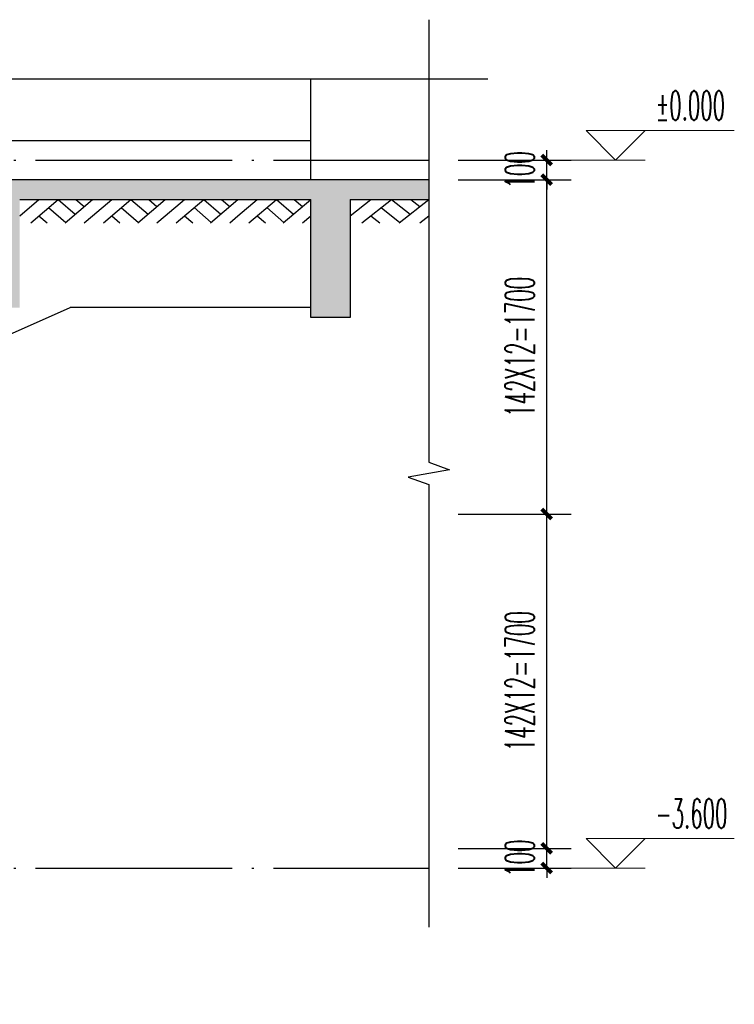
# Model space of a CAD drawing. Extents: x 1779708 to 7299578, y -1121471 to 88434.
# Tile 747 of 1056: x 6250355 to 6253988, y -965471 to -960465. Entities that reach past the tile are written whole.
import ezdxf

# ---------------------------------------------------------------- set-up
doc = ezdxf.new("R2010")
doc.units = 0
doc.header["$LTSCALE"] = 1000
doc.header["$MEASUREMENT"] = 0
doc.linetypes.add('DOTE', pattern=[2.42, 2, -0.2, 0.02, -0.2])
doc.layers.get('0').update_dxf_attribs({"linetype": 'CONTINUOUS'})
doc.layers.get('Defpoints').update_dxf_attribs({"linetype": 'CONTINUOUS'})
doc.layers.add('DIM_ELEV', color=3, linetype='CONTINUOUS', lineweight=13)
for name, color, linetype in [('DIM_SYMB', 3, 'CONTINUOUS'), ('DOTE', 1, 'DOTE'), ('PUB_DIM', 3, 'CONTINUOUS'), ('PUB_TEXT', 7, 'CONTINUOUS'), ('WALL', 255, 'CONTINUOUS'), ('可见线', 6, 'CONTINUOUS'), ('填充细线', 8, 'CONTINUOUS'), ('栏杆', 6, 'CONTINUOUS')]:
    doc.layers.add(name, color=color, linetype=linetype)
doc.styles.add('_TCH_DIM', font='SIMPLEX.shx', dxfattribs={"width": 0.7, "bigfont": 'GBCBIG.shx'})
doc.styles.add('_TCH_DIM_T3', font='SIMPLEX.shx', dxfattribs={"width": 0.494118, "bigfont": 'GBCBIG.shx'})
doc.dimstyles.new('_TCH_ARCH&&50', dxfattribs={"dimtxt": 148.75, "dimasz": 50, "dimexe": 125, "dimexo": 150, "dimgap": 63.125, "dimtad": 1, "dimdec": 0, "dimzin": 0, "dimdsep": 46, "dimtxsty": '_TCH_DIM_T3', "dimblk": 'ARCHTICK', "dimcen": 0.09, "dimdle": 75, "dimclrt": 7, "dimazin": 2, "dimtfac": 1, "dimtdec": 0, "dimtix": 1, "dimtmove": 2, "dimatfit": 3, "dimfxl": 250, "dimtolj": 1, "dimtzin": 0, "dimarcsym": 0})

# ---------------------------------------------------------------- blocks, each defined once
blk = doc.blocks.new('_ArchTick')
at = {"color": 0, "linetype": 'ByBlock', "const_width": 0.4}
blk.add_lwpolyline([(-0.5, -0.5), (0.5, 0.5)], dxfattribs=at)
blk = doc.blocks.new('*D2933')
at = {"layer": 'Defpoints', "color": 0, "transparency": 16777216}
for p in [(6252434.7, -961178.2), (6253034.7, -961178.2), (6252434.7, -961278.2)]:
    blk.add_point(p, dxfattribs=at)
at = {"layer": 'PUB_DIM', "color": 0, "lineweight": -2, "transparency": 16777216}
for p, q in [((6253034.7, -961178.2), (6253034.7, -961128.2)), ((6252584.7, -961178.2), (6253159.7, -961178.2)), ((6253034.7, -961278.2), (6253034.7, -961178.2)), ((6252584.7, -961278.2), (6253159.7, -961278.2)), ((6253034.7, -961278.2), (6253034.7, -961328.2))]:
    blk.add_line(p, q, dxfattribs=at)
at = {"layer": 'PUB_DIM', "color": 0, "lineweight": -2, "transparency": 16777216, "xscale": 50, "yscale": 50, "zscale": 50}
for p, rotation in [((6253034.7, -961178.2), 270), ((6253034.7, -961278.2), 90)]:
    blk.add_blockref('_ArchTick', p, dxfattribs=dict(at, rotation=rotation))
at = {"layer": 'PUB_DIM', "color": 7, "transparency": 16777216, "insert": (6252897.2, -961228.2), "char_height": 148.75, "attachment_point": 5, "rotation": 90, "style": '_TCH_DIM_T3'}
blk.add_mtext('\\A1;100', dxfattribs=at)
blk = doc.blocks.new('*D2934')
at = {"layer": 'Defpoints', "color": 0, "transparency": 16777216}
for p in [(6252434.7, -961278.2), (6253034.7, -961278.2), (6252434.7, -962978.2)]:
    blk.add_point(p, dxfattribs=at)
at = {"layer": 'PUB_DIM', "color": 0, "lineweight": -2, "transparency": 16777216}
for p, q in [((6253034.7, -963053.2), (6253034.7, -961203.2)), ((6252584.7, -961278.2), (6253159.7, -961278.2)), ((6252584.7, -962978.2), (6253159.7, -962978.2))]:
    blk.add_line(p, q, dxfattribs=at)
at = {"layer": 'PUB_DIM', "color": 0, "lineweight": -2, "transparency": 16777216, "xscale": 50, "yscale": 50, "zscale": 50}
for p, rotation in [((6253034.7, -961278.2), 90), ((6253034.7, -962978.2), 270)]:
    blk.add_blockref('_ArchTick', p, dxfattribs=dict(at, rotation=rotation))
at = {"layer": 'PUB_DIM', "color": 7, "transparency": 16777216, "insert": (6252897.2, -962128.2), "char_height": 148.75, "attachment_point": 5, "rotation": 90, "style": '_TCH_DIM_T3'}
blk.add_mtext('\\A1;142X12=1700', dxfattribs=at)
blk = doc.blocks.new('*D2935')
at = {"layer": 'Defpoints', "color": 0, "transparency": 16777216}
for p in [(6252434.7, -962978.2), (6253034.7, -962978.2), (6252434.7, -964678.2)]:
    blk.add_point(p, dxfattribs=at)
at = {"layer": 'PUB_DIM', "color": 0, "lineweight": -2, "transparency": 16777216}
for p, q in [((6253034.7, -964753.2), (6253034.7, -962903.2)), ((6252584.7, -962978.2), (6253159.7, -962978.2)), ((6252584.7, -964678.2), (6253159.7, -964678.2))]:
    blk.add_line(p, q, dxfattribs=at)
at = {"layer": 'PUB_DIM', "color": 0, "lineweight": -2, "transparency": 16777216, "xscale": 50, "yscale": 50, "zscale": 50}
for p, rotation in [((6253034.7, -962978.2), 90), ((6253034.7, -964678.2), 270)]:
    blk.add_blockref('_ArchTick', p, dxfattribs=dict(at, rotation=rotation))
at = {"layer": 'PUB_DIM', "color": 7, "transparency": 16777216, "insert": (6252897.2, -963828.2), "char_height": 148.75, "attachment_point": 5, "rotation": 90, "style": '_TCH_DIM_T3'}
blk.add_mtext('\\A1;142X12=1700', dxfattribs=at)
blk = doc.blocks.new('*D2936')
at = {"layer": 'Defpoints', "color": 0, "transparency": 16777216}
for p in [(6252434.7, -964678.2), (6253034.7, -964678.2), (6252434.7, -964778.2)]:
    blk.add_point(p, dxfattribs=at)
at = {"layer": 'PUB_DIM', "color": 0, "lineweight": -2, "transparency": 16777216}
for p, q in [((6253034.7, -964678.2), (6253034.7, -964628.2)), ((6252584.7, -964678.2), (6253159.7, -964678.2)), ((6253034.7, -964778.2), (6253034.7, -964678.2)), ((6252584.7, -964778.2), (6253159.7, -964778.2)), ((6253034.7, -964778.2), (6253034.7, -964828.2))]:
    blk.add_line(p, q, dxfattribs=at)
at = {"layer": 'PUB_DIM', "color": 0, "lineweight": -2, "transparency": 16777216, "xscale": 50, "yscale": 50, "zscale": 50}
for p, rotation in [((6253034.7, -964678.2), 270), ((6253034.7, -964778.2), 90)]:
    blk.add_blockref('_ArchTick', p, dxfattribs=dict(at, rotation=rotation))
at = {"layer": 'PUB_DIM', "color": 7, "transparency": 16777216, "insert": (6252897.2, -964728.2), "char_height": 148.75, "attachment_point": 5, "rotation": 90, "style": '_TCH_DIM_T3'}
blk.add_mtext('\\A1;100', dxfattribs=at)
blk = doc.blocks.new('$LinePat$素土夯实')
at = {"color": 0}
for p, q in [((0, -210), (210, 0)), ((120, -300), (420, 0)), ((420, 0), (607.5, -187.5)), ((495, -300), (795, 0)), ((615, 0), (705, -90)), ((315, -105), (502.5, -292.5)), ((210, -210), (300, -300)), ((705, -300), (795, -210))]:
    blk.add_line(p, q, dxfattribs=at)

msp = doc.modelspace()

# ---------------------------------------------------------------- hatches: boundary and pattern name
at = {"layer": '填充细线'}
h = msp.add_hatch(dxfattribs=at)
h.set_pattern_fill('钢筋混凝土', color=256, scale=50, style=0)
h.set_pattern_definition([(45, (-218.99, -666.91), (-88.3883476, 88.3883476), []), (50, (-219, -666.91), (358.630091, -31.376067), [37.5, -412.5]), (355, (-219, -666.9), (-69.375667, 376.096067), [30, -330]), (100.4514, (-189.1, -669.53), (289.25469, 344.719771), [31.870095, -350.571056]), (46.1842, (-219, -566.9), (533.620524, -82.759507), [56.25, -618.75]), (96.6356, (-174.5, -573.8), (467.331353, 487.058935), [47.805144, -525.8565]), (351.1842, (-219, -566.9), (467.330973, 487.0593), [45, -495]), (21, (-169, -591.91), (298.453526, -201.309445), [37.5, -412.5]), (326, (-169, -591.9), (121.657666, 362.575023), [30, -330]), (71.4514, (-144.1, -608.7), (420.111314, 161.265248), [31.870095, -350.571056]), (37.5, (-218.99, -666.91), (6.0799277, 166.446927), [0, -326, 0, -335, 0, -331.25]), (7.5, (-218.99, -666.91), (131.5347687, 197.205856), [0, -191, 0, -318.5, 0, -126.25]), (327.5, (-330.49, -666.91), (266.911218, -11.277436), [0, -125, 0, -390, 0, -517.5]), (317.5, (-380.49, -666.91), (291.593085, 50.052491), [0, -162.5, 0, -259, 0, -367.5])])
h.paths.add_polyline_path([(6246634.7, -963109.4), (6250154.7, -961551.1), (6250154.7, -961928.2), (6250354.7, -961928.2), (6250354.7, -961378.2), (6251834.7, -961378.2), (6251834.7, -961978.2), (6252034.7, -961978.2), (6252034.7, -961378.2), (6252434.7, -961378.2), (6252434.7, -961278.2), (6250154.7, -961278.2), (6250154.7, -961419.9), (6249834.7, -961419.9), (6249834.7, -961561.5), (6249514.7, -961561.5), (6249514.7, -961703.2), (6249194.7, -961703.2), (6249194.7, -961844.9), (6248874.7, -961844.9), (6248874.7, -961986.5), (6248554.7, -961986.5), (6248554.7, -962128.2), (6248234.7, -962128.2), (6248234.7, -962269.9), (6247914.7, -962269.9), (6247914.7, -962411.5), (6247594.7, -962411.5), (6247594.7, -962553.2), (6247274.7, -962553.2), (6247274.7, -962694.9), (6246954.7, -962694.9), (6246954.7, -962836.5), (6246634.7, -962836.5), (6246634.7, -962978.2), (6238934.7, -962978.2), (6238934.7, -965078.2), (6238634.7, -965136.1), (6238634.7, -965336.1), (6240134.7, -965471.3), (6240134.7, -965271.3), (6239184.7, -965078.2), (6239134.7, -963078.2), (6243434.7, -963078.2), (6243434.7, -963678.2), (6243634.7, -963678.2), (6243634.7, -963078.2), (6246434.7, -963078.2), (6246434.7, -963628.2), (6246634.7, -963628.2)])

# ---------------------------------------------------------------- linework, layer by layer
at = {"layer": 'DIM_ELEV'}
for p, q in [((6253384.7, -961178.2), (6253234.7, -961028.2)), ((6253234.7, -961028.2), (6253988.4, -961028.2)), ((6253384.7, -961178.2), (6253534.7, -961028.2)), ((6253034.7, -961178.2), (6253534.7, -961178.2)), ((6253384.7, -964778.2), (6253234.7, -964628.2)), ((6253234.7, -964628.2), (6253988.4, -964628.2)), ((6253384.7, -964778.2), (6253534.7, -964628.2)), ((6253034.7, -964778.2), (6253534.7, -964778.2))]:
    msp.add_line(p, q, dxfattribs=at)
at = {"layer": 'DIM_SYMB'}
for points in [[(6252434.7, -960464.7), (6252434.7, -962715.2), (6252539.7, -962753.4), (6252329.7, -962790.4), (6252434.7, -962827.7), (6252434.7, -965078.2)], [(6238034.7, -960764.7), (6245328.4, -960764.7), (6245366.6, -960659.7), (6245403.7, -960869.7), (6245440.9, -960764.7), (6252734.7, -960764.7)]]:
    msp.add_lwpolyline(points, dxfattribs=at)
at = {"layer": 'DOTE', "ltscale": 0.5}
for p, q in [((6238334.7, -961178.2), (6252434.7, -961178.2)), ((6238334.7, -964778.2), (6252434.7, -964778.2))]:
    msp.add_line(p, q, dxfattribs=at)
at = {"layer": 'WALL'}
for p, q in [((6252434.7, -961278.2), (6250154.7, -961278.2)), ((6250354.7, -961378.2), (6251834.7, -961378.2)), ((6252034.7, -961378.2), (6252434.7, -961378.2))]:
    msp.add_line(p, q, dxfattribs=at)
msp.add_lwpolyline([(6252034.7, -961378.2), (6252034.7, -961978.2), (6251834.7, -961978.2), (6251834.7, -961378.2)], dxfattribs=at)
at = {"layer": '可见线'}
for p in [(6246772.1, -963628.2), (6251834.7, -961928.2)]:
    msp.add_line(p, (6250612.1, -961928.2), dxfattribs=at)
at = {"layer": '栏杆'}
for p, q in [((6251834.7, -961278.2), (6251834.7, -960764.7)), ((6250154.7, -961078.2), (6251834.7, -961078.2))]:
    msp.add_line(p, q, dxfattribs=at)

# ---------------------------------------------------------------- block references
at = {"layer": '填充细线', "yscale": 0.4, "zscale": 0.4}
for p, xscale in [((6250354.7, -961378.2), 0.465408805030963), ((6250724.7, -961378.2), 0.465408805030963), ((6251094.7, -961378.2), 0.465408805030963), ((6251464.7, -961378.2), 0.465408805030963), ((6252034.7, -961378.2), 0.5031446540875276)]:
    msp.add_blockref('$LinePat$素土夯实', p, dxfattribs=dict(at, xscale=xscale))

# ---------------------------------------------------------------- texts
at = {"layer": 'PUB_TEXT', "color": 7, "style": '_TCH_DIM', "width": 0.494118}
for s, p in [('%%P0.000', (6253588.4, -960975.7)), ('-3.600', (6253588.4, -964575.7))]:
    msp.add_text(s, height=148.75, dxfattribs=at).set_placement(p)

# ---------------------------------------------------------------- dimensions: what is measured, and where the dimension line sits
at = {"layer": 'PUB_DIM'}
for p1, p2, picture, middle in [((6252434.7, -961278.2), (6252434.7, -961178.2), '*D2933', (6252897.2, -961228.2)), ((6252434.7, -964778.2), (6252434.7, -964678.2), '*D2936', (6252897.2, -964728.2))]:
    dim = msp.add_aligned_dim(p1=p1, p2=p2, distance=-600, dimstyle='_TCH_ARCH&&50', dxfattribs=at)
    dim.commit()
    dim.dimension.update_dxf_attribs({"geometry": picture, "text_midpoint": middle})
for p1, p2, picture, middle in [((6252434.7, -962978.2), (6252434.7, -961278.2), '*D2934', (6252897.2, -962128.2)), ((6252434.7, -964678.2), (6252434.7, -962978.2), '*D2935', (6252897.2, -963828.2))]:
    dim = msp.add_aligned_dim(p1=p1, p2=p2, distance=-600, text='142X12=1700', dimstyle='_TCH_ARCH&&50', dxfattribs=at)
    dim.commit()
    dim.dimension.update_dxf_attribs({"geometry": picture, "text_midpoint": middle})

doc.saveas('drawing.dxf')
